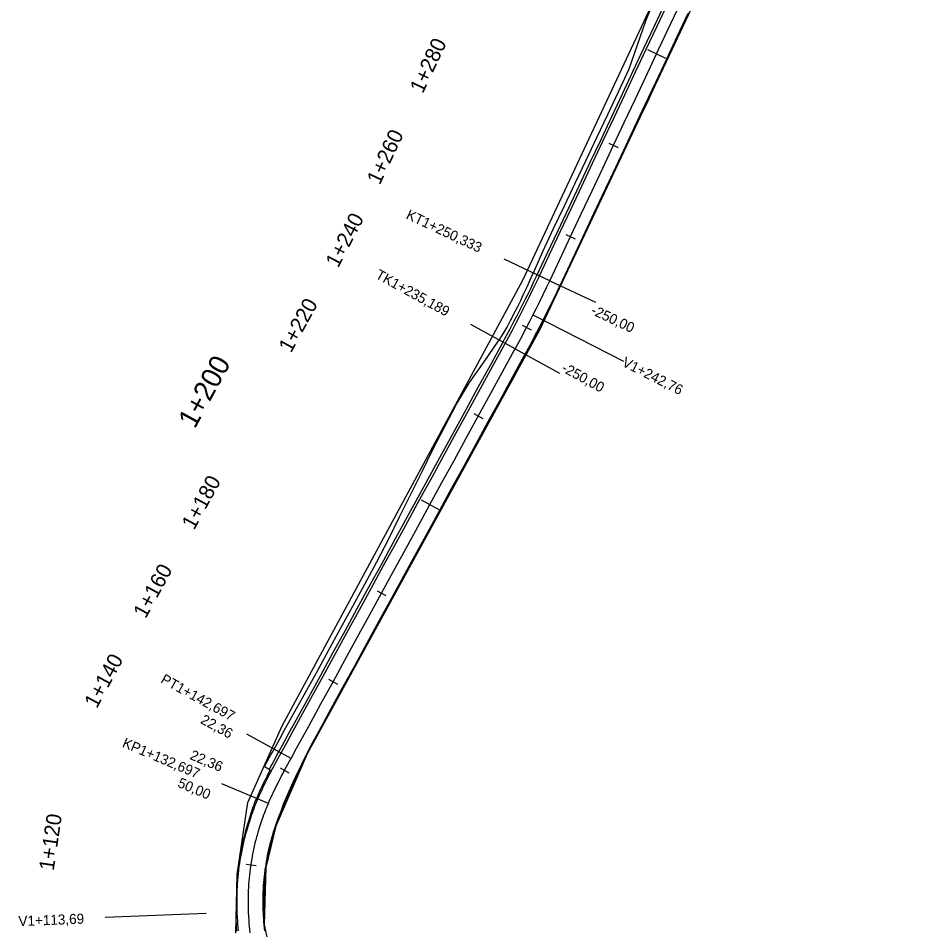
# Model space of a CAD drawing. Extents: x -636600 to -628587, y -1090963 to -1085869.
# Drawn here: x -634574.7 to -634393.3, y -1088975.3 to -1088794.7 of the extents above; entities that cross this region are included whole.
import ezdxf

# ---------------------------------------------------------------- set-up
doc = ezdxf.new("R2010")
doc.units = 0
for name, color, linetype in [('01_PARCELY_NÁVRH_PC', 7, 'Continuous'), ('dno příkopu', 7, 'Continuous'), ('HEKTOMETRY100', 7, 'Continuous'), ('HEKTOMETRY20', 7, 'Continuous'), ('HL_BODY', 7, 'Continuous'), ('POLOMERY', 7, 'Continuous'), ('situace_osa', 7, 'Continuous'), ('situace_těleso', 7, 'Continuous'), ('situace_vozovka', 7, 'Continuous'), ('VRCHOLY', 7, 'Continuous')]:
    doc.layers.add(name, color=color, linetype=linetype)

msp = doc.modelspace()

# ---------------------------------------------------------------- linework, layer by layer
at = {"layer": '01_PARCELY_NÁVRH_PC'}
msp.add_lwpolyline([(-634531.58, -1088976), (-634531.31, -1088964.36), (-634529.21, -1088950.07), (-634522.39, -1088934.91), (-634474.76, -1088846.58), (-634442.4, -1088777.6), (-634427.63, -1088748.14), (-634413.61, -1088718.28), (-634407.62, -1088703.13), (-634409.95, -1088699.1), (-634393.32, -1088697.6), (-634397.19, -1088699.38), (-634399.98, -1088702.6), (-634414.55, -1088735.98), (-634471.45, -1088856.51), (-634517.44, -1088940.47), (-634523.69, -1088954.8), (-634525.64, -1088962.97), (-634525.96, -1088974.36), (-634523.65, -1088984.9)], dxfattribs=at)
at = {"layer": 'dno příkopu'}
msp.add_lwpolyline([(-634524.95, -1088943.52), (-634524.66, -1088942.98), (-634524.36, -1088942.41), (-634524.34, -1088942.38), (-634524.02, -1088941.79), (-634523.7, -1088941.2), (-634523.38, -1088940.61), (-634523.06, -1088940.02), (-634521.96, -1088938), (-634521.13, -1088936.48), (-634519.56, -1088933.62), (-634517.16, -1088929.23), (-634514.76, -1088924.84), (-634512.36, -1088920.46), (-634509.96, -1088916.07), (-634507.56, -1088911.68), (-634505.16, -1088907.3), (-634502.76, -1088902.91), (-634500.36, -1088898.52), (-634497.96, -1088894.14), (-634495.56, -1088889.75), (-634493.16, -1088885.36), (-634490.76, -1088880.98), (-634488.36, -1088876.59), (-634485.96, -1088872.2), (-634483.56, -1088867.82), (-634481.16, -1088863.43), (-634478.76, -1088859.05), (-634478.67, -1088858.88), (-634477.95, -1088857.56), (-634477.25, -1088856.24), (-634476.55, -1088854.92), (-634476.42, -1088854.68), (-634475.86, -1088853.59), (-634475.17, -1088852.26), (-634474.5, -1088850.92), (-634474.18, -1088850.28), (-634473.83, -1088849.58), (-634473.17, -1088848.23), (-634472.52, -1088846.88), (-634472.02, -1088845.83), (-634471.88, -1088845.53), (-634469.89, -1088841.31), (-634467.76, -1088836.78), (-634465.63, -1088832.26), (-634463.5, -1088827.74), (-634461.37, -1088823.21), (-634459.24, -1088818.69), (-634457.11, -1088814.17), (-634454.98, -1088809.64), (-634452.85, -1088805.12), (-634450.73, -1088800.6), (-634448.6, -1088796.07), (-634446.47, -1088791.55)], dxfattribs=at)
at = {"layer": 'HEKTOMETRY100'}
for points in [[(-634450.05, -1088800.91), (-634446.43, -1088802.62)], [(-634494.9, -1088890.11), (-634491.39, -1088892.03)]]:
    msp.add_lwpolyline(points, dxfattribs=at)
at = {"layer": 'HEKTOMETRY20'}
for points in [[(-634457.66, -1088819.44), (-634455.85, -1088820.29)], [(-634466.18, -1088837.53), (-634464.37, -1088838.38)], [(-634474.87, -1088855.49), (-634473.1, -1088856.42)], [(-634484.42, -1088873.04), (-634482.67, -1088874)], [(-634503.62, -1088908.14), (-634501.87, -1088909.1)], [(-634513.22, -1088925.68), (-634511.47, -1088926.64)], [(-634522.82, -1088943.24), (-634521.06, -1088944.18)], [(-634529.56, -1088962.31), (-634527.58, -1088962.6)]]:
    msp.add_lwpolyline(points, dxfattribs=at)
at = {"layer": 'HL_BODY'}
for points in [[(-634469.39, -1088846.7), (-634478.44, -1088842.44)], [(-634476.26, -1088860.2), (-634485.03, -1088855.4)], [(-634520.65, -1088941.34), (-634529.42, -1088936.54)], [(-634525.15, -1088950.27), (-634534.36, -1088946.37)]]:
    msp.add_lwpolyline(points, dxfattribs=at)
at = {"layer": 'POLOMERY'}
for points in [[(-634469.39, -1088846.7), (-634460.35, -1088850.96)], [(-634476.26, -1088860.2), (-634467.48, -1088865)], [(-634520.65, -1088941.34), (-634529.42, -1088936.54)], [(-634525.15, -1088950.27), (-634534.36, -1088946.37)]]:
    msp.add_lwpolyline(points, dxfattribs=at)
at = {"layer": 'situace_osa'}
msp.add_lwpolyline([(-634528.73, -1088975.91), (-634528.8, -1088975.28), (-634528.87, -1088974.64), (-634528.93, -1088974), (-634528.98, -1088973.37), (-634529.02, -1088972.73), (-634529.04, -1088972.43), (-634529.06, -1088972.09), (-634529.08, -1088971.45), (-634529.1, -1088970.82), (-634529.11, -1088970.18), (-634529.11, -1088969.54), (-634529.1, -1088968.9), (-634529.09, -1088968.26), (-634529.06, -1088967.62), (-634529.06, -1088967.43), (-634529.03, -1088966.98), (-634528.99, -1088966.35), (-634528.94, -1088965.71), (-634528.89, -1088965.07), (-634528.83, -1088964.44), (-634528.75, -1088963.8), (-634528.67, -1088963.17), (-634528.58, -1088962.54), (-634528.57, -1088962.46), (-634528.49, -1088961.9), (-634528.38, -1088961.27), (-634528.27, -1088960.65), (-634528.15, -1088960.02), (-634528.02, -1088959.39), (-634527.89, -1088958.77), (-634527.74, -1088958.15), (-634527.6, -1088957.56), (-634527.59, -1088957.53), (-634527.43, -1088956.91), (-634527.26, -1088956.29), (-634527.08, -1088955.68), (-634526.9, -1088955.07), (-634526.71, -1088954.46), (-634526.51, -1088953.85), (-634526.3, -1088953.24), (-634526.14, -1088952.78), (-634526.09, -1088952.64), (-634525.86, -1088952.04), (-634525.63, -1088951.45), (-634525.48, -1088951.06), (-634525.4, -1088950.86), (-634525.15, -1088950.27), (-634524.89, -1088949.65), (-634524.62, -1088949.04), (-634524.34, -1088948.44), (-634524.21, -1088948.16), (-634524.05, -1088947.84), (-634523.76, -1088947.24), (-634523.46, -1088946.64), (-634523.16, -1088946.04), (-634522.86, -1088945.45), (-634522.55, -1088944.86), (-634522.52, -1088944.81), (-634522.24, -1088944.27), (-634521.94, -1088943.71), (-634521.92, -1088943.68), (-634521.61, -1088943.1), (-634521.29, -1088942.51), (-634520.97, -1088941.93), (-634520.65, -1088941.34), (-634519.54, -1088939.32), (-634518.71, -1088937.8), (-634517.14, -1088934.94), (-634514.74, -1088930.55), (-634512.34, -1088926.16), (-634509.94, -1088921.78), (-634507.54, -1088917.39), (-634505.14, -1088913), (-634502.74, -1088908.62), (-634500.34, -1088904.23), (-634497.94, -1088899.84), (-634495.54, -1088895.46), (-634493.14, -1088891.07), (-634490.75, -1088886.68), (-634488.35, -1088882.3), (-634485.95, -1088877.91), (-634483.55, -1088873.52), (-634481.15, -1088869.14), (-634478.75, -1088864.75), (-634476.35, -1088860.37), (-634476.26, -1088860.2), (-634475.53, -1088858.87), (-634474.82, -1088857.53), (-634474.11, -1088856.19), (-634473.99, -1088855.96), (-634473.41, -1088854.85), (-634472.72, -1088853.5), (-634472.04, -1088852.15), (-634471.72, -1088851.5), (-634471.37, -1088850.79), (-634470.7, -1088849.43), (-634470.04, -1088848.07), (-634469.54, -1088847), (-634469.39, -1088846.7), (-634467.41, -1088842.48), (-634465.28, -1088837.96), (-634463.15, -1088833.43), (-634461.02, -1088828.91), (-634458.89, -1088824.38), (-634456.76, -1088819.86), (-634454.63, -1088815.34), (-634452.5, -1088810.81), (-634450.37, -1088806.29), (-634448.24, -1088801.77), (-634446.11, -1088797.24), (-634443.98, -1088792.72)], dxfattribs=at)
at = {"layer": 'situace_těleso'}
for points in [[(-634531.39, -1088975.56), (-634531.44, -1088974.89), (-634531.47, -1088974.22), (-634531.5, -1088973.55), (-634531.5, -1088972.88), (-634531.5, -1088972.56), (-634531.49, -1088972.21), (-634531.47, -1088971.53), (-634531.45, -1088970.86), (-634531.41, -1088970.2), (-634531.37, -1088969.53), (-634531.38, -1088968.86), (-634531.38, -1088968.19), (-634531.38, -1088967.52), (-634531.37, -1088967.32), (-634531.37, -1088966.85), (-634531.35, -1088966.19), (-634531.32, -1088965.52), (-634531.29, -1088964.85), (-634531.25, -1088964.18), (-634531.18, -1088963.51), (-634531.04, -1088962.85), (-634530.89, -1088962.2), (-634530.87, -1088962.12), (-634530.73, -1088961.55), (-634530.61, -1088960.89), (-634530.52, -1088960.23), (-634530.41, -1088959.57), (-634530.3, -1088958.91), (-634530.18, -1088958.25), (-634530.05, -1088957.6), (-634529.91, -1088956.97), (-634529.9, -1088956.94), (-634529.75, -1088956.29), (-634529.59, -1088955.64), (-634529.42, -1088954.99), (-634529.24, -1088954.34), (-634529.05, -1088953.7), (-634528.85, -1088953.06), (-634528.65, -1088952.42), (-634528.48, -1088951.93), (-634528.43, -1088951.79), (-634528.2, -1088951.16), (-634527.97, -1088950.53), (-634527.81, -1088950.12), (-634527.73, -1088949.9), (-634527.47, -1088949.28), (-634527.2, -1088948.64), (-634526.92, -1088948), (-634526.63, -1088947.37), (-634526.49, -1088947.09), (-634526.33, -1088946.74), (-634526.03, -1088946.12), (-634525.72, -1088945.51), (-634525.41, -1088944.9), (-634525.09, -1088944.29), (-634524.78, -1088943.69), (-634525.93, -1088943.01), (-634525.64, -1088942.46), (-634525.33, -1088941.89), (-634525.31, -1088941.86), (-634524.99, -1088941.27), (-634524.66, -1088940.67), (-634524.34, -1088940.09), (-634524.01, -1088939.5), (-634522.9, -1088937.48), (-634522.06, -1088935.97), (-634520.48, -1088933.11), (-634518.03, -1088928.75), (-634515.62, -1088924.37), (-634513.23, -1088919.98), (-634510.84, -1088915.59), (-634508.44, -1088911.2), (-634506.04, -1088906.81), (-634503.64, -1088902.42), (-634501.36, -1088897.97), (-634499.14, -1088893.49), (-634496.92, -1088889.01), (-634494.69, -1088884.52), (-634492.47, -1088880.04), (-634490.15, -1088875.61), (-634487.86, -1088871.16), (-634485.31, -1088866.86), (-634482.41, -1088862.75), (-634479.56, -1088858.61), (-634479.45, -1088858.45), (-634478.63, -1088857.2), (-634477.85, -1088855.92), (-634477.16, -1088854.6), (-634477.04, -1088854.36), (-634476.48, -1088853.27), (-634475.81, -1088851.93), (-634475.15, -1088850.59), (-634474.84, -1088849.95), (-634474.51, -1088849.25), (-634473.87, -1088847.89), (-634473.25, -1088846.54), (-634472.78, -1088845.47), (-634472.64, -1088845.17), (-634470.77, -1088840.9), (-634468.64, -1088836.37), (-634466.49, -1088831.86), (-634464.35, -1088827.34), (-634462.2, -1088822.82), (-634460.05, -1088818.31), (-634457.91, -1088813.79), (-634455.76, -1088809.28), (-634453.65, -1088804.74), (-634452.02, -1088799.99), (-634450.39, -1088795.23), (-634448.53, -1088790.57)], [(-634441.92, -1088793.69), (-634444.03, -1088798.22), (-634446.16, -1088802.74), (-634448.23, -1088807.3), (-634450.31, -1088811.85), (-634452.53, -1088816.33), (-634454.69, -1088820.83), (-634456.84, -1088825.35), (-634458.96, -1088829.88), (-634461.07, -1088834.41), (-634463.19, -1088838.94), (-634465.29, -1088843.47), (-634467.3, -1088847.69), (-634467.45, -1088847.99), (-634467.96, -1088849.07), (-634468.62, -1088850.44), (-634469.29, -1088851.82), (-634469.64, -1088852.53), (-634469.97, -1088853.19), (-634470.65, -1088854.56), (-634471.36, -1088855.91), (-634471.98, -1088857.01), (-634472.11, -1088857.24), (-634472.8, -1088858.61), (-634473.48, -1088859.98), (-634474.16, -1088861.34), (-634474.25, -1088861.51), (-634476.61, -1088865.92), (-634479.04, -1088870.29), (-634481.47, -1088874.66), (-634483.86, -1088879.05), (-634486.25, -1088883.44), (-634488.65, -1088887.83), (-634491.04, -1088892.22), (-634493.44, -1088896.61), (-634495.93, -1088900.95), (-634498.33, -1088905.33), (-634500.74, -1088909.71), (-634503.16, -1088914.09), (-634505.57, -1088918.47), (-634507.95, -1088922.86), (-634510.35, -1088927.26), (-634512.76, -1088931.63), (-634515.15, -1088936.02), (-634516.7, -1088938.91), (-634517.44, -1088940.47), (-634518.44, -1088942.55), (-634518.72, -1088943.15), (-634519.01, -1088943.75), (-634519.29, -1088944.35), (-634519.57, -1088944.95), (-634519.59, -1088944.98), (-634519.85, -1088945.54), (-634520.1, -1088946.08), (-634520.12, -1088946.14), (-634520.4, -1088946.73), (-634520.68, -1088947.31), (-634520.95, -1088947.9), (-634521.21, -1088948.49), (-634521.47, -1088949.08), (-634521.6, -1088949.4), (-634521.72, -1088949.66), (-634521.96, -1088950.25), (-634522.19, -1088950.84), (-634522.42, -1088951.42), (-634522.63, -1088951.99), (-634522.7, -1088952.19), (-634522.85, -1088952.55), (-634523.07, -1088953.1), (-634523.28, -1088953.66), (-634523.33, -1088953.79), (-634523.49, -1088954.23), (-634523.69, -1088954.8), (-634523.88, -1088955.36), (-634524.07, -1088955.94), (-634524.25, -1088956.51), (-634524.42, -1088957.09), (-634524.58, -1088957.67), (-634524.74, -1088958.25), (-634524.74, -1088958.27), (-634524.88, -1088958.83), (-634525.02, -1088959.41), (-634525.16, -1088960), (-634525.28, -1088960.59), (-634525.38, -1088961.18), (-634525.47, -1088961.78), (-634525.56, -1088962.37), (-634525.63, -1088962.89), (-634525.64, -1088962.97), (-634525.71, -1088963.56), (-634525.77, -1088964.16), (-634525.82, -1088964.76), (-634525.86, -1088965.36), (-634525.89, -1088965.96), (-634525.91, -1088966.56), (-634525.92, -1088967.16), (-634525.95, -1088967.58), (-634525.96, -1088967.76), (-634526, -1088968.35), (-634526.03, -1088968.95), (-634526.05, -1088969.55), (-634526.06, -1088970.15), (-634526.06, -1088970.75), (-634526.06, -1088971.35), (-634526.04, -1088971.95), (-634526.03, -1088972.27), (-634526.03, -1088972.55), (-634526.01, -1088973.15), (-634525.99, -1088973.75), (-634525.96, -1088974.36), (-634525.89, -1088974.95), (-634525.81, -1088975.55)]]:
    msp.add_lwpolyline(points, dxfattribs=at)
at = {"layer": 'situace_vozovka'}
for points in [[(-634531.04, -1088975.52), (-634531.11, -1088974.86), (-634531.17, -1088974.2), (-634531.22, -1088973.53), (-634531.27, -1088972.86), (-634531.29, -1088972.55), (-634531.3, -1088972.2), (-634531.33, -1088971.53), (-634531.35, -1088970.86), (-634531.36, -1088970.2), (-634531.36, -1088969.53), (-634531.35, -1088968.86), (-634531.34, -1088968.19), (-634531.31, -1088967.53), (-634531.3, -1088967.33), (-634531.28, -1088966.86), (-634531.24, -1088966.19), (-634531.19, -1088965.53), (-634531.13, -1088964.86), (-634531.06, -1088964.2), (-634530.99, -1088963.53), (-634530.9, -1088962.87), (-634530.81, -1088962.21), (-634530.8, -1088962.13), (-634530.71, -1088961.55), (-634530.6, -1088960.89), (-634530.48, -1088960.24), (-634530.36, -1088959.58), (-634530.22, -1088958.93), (-634530.08, -1088958.27), (-634529.93, -1088957.62), (-634529.78, -1088957.01), (-634529.77, -1088956.98), (-634529.6, -1088956.33), (-634529.43, -1088955.68), (-634529.24, -1088955.04), (-634529.05, -1088954.4), (-634528.85, -1088953.77), (-634528.64, -1088953.13), (-634528.43, -1088952.5), (-634528.25, -1088952.01), (-634528.2, -1088951.87), (-634527.97, -1088951.25), (-634527.73, -1088950.62), (-634527.57, -1088950.22), (-634527.48, -1088950), (-634527.22, -1088949.39), (-634526.95, -1088948.75), (-634526.66, -1088948.12), (-634526.38, -1088947.49), (-634526.24, -1088947.2), (-634526.08, -1088946.86), (-634525.78, -1088946.25), (-634525.48, -1088945.63), (-634525.17, -1088945.02), (-634524.86, -1088944.42), (-634524.54, -1088943.81), (-634524.51, -1088943.76), (-634524.22, -1088943.21), (-634523.92, -1088942.65), (-634523.9, -1088942.62), (-634523.58, -1088942.03), (-634523.26, -1088941.44), (-634522.94, -1088940.85), (-634522.62, -1088940.26), (-634521.52, -1088938.24), (-634520.69, -1088936.72), (-634519.12, -1088933.86), (-634516.72, -1088929.47), (-634514.32, -1088925.08), (-634511.92, -1088920.7), (-634509.52, -1088916.31), (-634507.12, -1088911.92), (-634504.72, -1088907.54), (-634502.32, -1088903.15), (-634499.92, -1088898.76), (-634497.52, -1088894.38), (-634495.12, -1088889.99), (-634492.72, -1088885.6), (-634490.32, -1088881.22), (-634487.92, -1088876.83), (-634485.52, -1088872.44), (-634483.12, -1088868.06), (-634480.72, -1088863.67), (-634478.32, -1088859.29), (-634478.23, -1088859.12), (-634477.51, -1088857.8), (-634476.8, -1088856.48), (-634476.1, -1088855.15), (-634475.98, -1088854.92), (-634475.41, -1088853.82), (-634474.73, -1088852.48), (-634474.05, -1088851.14), (-634473.73, -1088850.5), (-634473.38, -1088849.8), (-634472.72, -1088848.45), (-634472.07, -1088847.1), (-634471.57, -1088846.04), (-634471.43, -1088845.74), (-634469.44, -1088841.52), (-634467.31, -1088837), (-634465.18, -1088832.47), (-634463.05, -1088827.95), (-634460.92, -1088823.43), (-634458.79, -1088818.9), (-634456.66, -1088814.38), (-634454.53, -1088809.86), (-634452.4, -1088805.33), (-634450.27, -1088800.81), (-634448.14, -1088796.28), (-634446.01, -1088791.76)], [(-634525.83, -1088975.55), (-634525.9, -1088974.95), (-634525.97, -1088974.36), (-634526.02, -1088973.76), (-634526.07, -1088973.16), (-634526.11, -1088972.56), (-634526.12, -1088972.27), (-634526.14, -1088971.96), (-634526.16, -1088971.36), (-634526.18, -1088970.75), (-634526.19, -1088970.15), (-634526.19, -1088969.55), (-634526.18, -1088968.95), (-634526.17, -1088968.35), (-634526.15, -1088967.75), (-634526.14, -1088967.57), (-634526.12, -1088967.15), (-634526.08, -1088966.55), (-634526.03, -1088965.95), (-634525.98, -1088965.35), (-634525.92, -1088964.75), (-634525.85, -1088964.15), (-634525.78, -1088963.55), (-634525.7, -1088962.96), (-634525.68, -1088962.88), (-634525.6, -1088962.36), (-634525.51, -1088961.77), (-634525.4, -1088961.18), (-634525.29, -1088960.59), (-634525.17, -1088960), (-634525.04, -1088959.41), (-634524.9, -1088958.82), (-634524.76, -1088958.27), (-634524.76, -1088958.24), (-634524.61, -1088957.66), (-634524.45, -1088957.08), (-634524.28, -1088956.5), (-634524.11, -1088955.92), (-634523.93, -1088955.35), (-634523.74, -1088954.78), (-634523.55, -1088954.21), (-634523.39, -1088953.77), (-634523.34, -1088953.64), (-634523.13, -1088953.08), (-634522.92, -1088952.52), (-634522.77, -1088952.16), (-634522.7, -1088951.96), (-634522.5, -1088951.39), (-634522.28, -1088950.8), (-634522.05, -1088950.21), (-634521.81, -1088949.62), (-634521.7, -1088949.35), (-634521.56, -1088949.03), (-634521.31, -1088948.44), (-634521.05, -1088947.85), (-634520.78, -1088947.26), (-634520.51, -1088946.67), (-634520.24, -1088946.08), (-634520.21, -1088946.02), (-634519.96, -1088945.49), (-634519.69, -1088944.92), (-634519.68, -1088944.89), (-634519.39, -1088944.3), (-634519.1, -1088943.7), (-634518.81, -1088943.11), (-634518.52, -1088942.51), (-634517.5, -1088940.44), (-634516.74, -1088938.88), (-634515.17, -1088936.01), (-634512.77, -1088931.63), (-634510.37, -1088927.24), (-634507.97, -1088922.86), (-634505.57, -1088918.47), (-634503.17, -1088914.08), (-634500.77, -1088909.7), (-634498.37, -1088905.31), (-634495.97, -1088900.92), (-634493.57, -1088896.54), (-634491.17, -1088892.15), (-634488.77, -1088887.76), (-634486.37, -1088883.38), (-634483.97, -1088878.99), (-634481.57, -1088874.6), (-634479.17, -1088870.22), (-634476.77, -1088865.83), (-634474.37, -1088861.45), (-634474.28, -1088861.28), (-634473.55, -1088859.94), (-634472.83, -1088858.59), (-634472.12, -1088857.24), (-634471.99, -1088857), (-634471.41, -1088855.88), (-634470.72, -1088854.52), (-634470.03, -1088853.16), (-634469.7, -1088852.5), (-634469.35, -1088851.79), (-634468.68, -1088850.42), (-634468.01, -1088849.04), (-634467.5, -1088847.96), (-634467.36, -1088847.66), (-634465.37, -1088843.44), (-634463.24, -1088838.91), (-634461.11, -1088834.39), (-634458.98, -1088829.87), (-634456.85, -1088825.34), (-634454.72, -1088820.82), (-634452.59, -1088816.3), (-634450.46, -1088811.77), (-634448.33, -1088807.25), (-634446.2, -1088802.72), (-634444.07, -1088798.2), (-634441.94, -1088793.68)]]:
    msp.add_lwpolyline(points, dxfattribs=at)
at = {"layer": 'VRCHOLY'}
for points in [[(-634472.62, -1088853.55), (-634454.79, -1088862.62)], [(-634537.48, -1088972.11), (-634557.47, -1088972.91)]]:
    msp.add_lwpolyline(points, dxfattribs=at)

# ---------------------------------------------------------------- texts
at = {"layer": 'HEKTOMETRY100'}
msp.add_text('1+200', height=4, rotation=61.3171, dxfattribs=at).set_placement((-634539.71, -1088876.17))
at = {"layer": 'HEKTOMETRY20'}
for s, rotation, p in [('1+280', 64.7879, (-634494.55, -1088809.76)), ('1+260', 64.7879, (-634503.07, -1088827.85)), ('1+240', 62.4197, (-634511.33, -1088844.3)), ('1+220', 61.3171, (-634520.66, -1088861.15)), ('1+180', 61.3171, (-634539.86, -1088896.24)), ('1+160', 61.3171, (-634549.46, -1088913.79)), ('1+140', 61.7339, (-634559.14, -1088931.61)), ('1+120', 81.5965, (-634567.68, -1088963.71))]:
    msp.add_text(s, height=3, rotation=rotation, dxfattribs=at).set_placement(p)
at = {"layer": 'HL_BODY'}
for s, rotation, p in [('KT1+250,333', 334.7879, (-634498.03, -1088834.32)), ('TK1+235,189', 331.3171, (-634504.09, -1088846.11)), ('PT1+142,697', 331.3171, (-634546.64, -1088926.27)), ('KP1+132,697', 337.0466, (-634554.25, -1088939.03))]:
    msp.add_text(s, height=2, rotation=rotation, dxfattribs=at).set_placement(p)
at = {"layer": 'POLOMERY'}
for s, rotation, p in [('-250,00', 334.7879, (-634461.41, -1088853.22)), ('-250,00', 331.3171, (-634467.24, -1088864.56)), ('22,36', 331.3171, (-634538.76, -1088934.28)), ('22,36', 337.0466, (-634540.86, -1088941.44)), ('50,00', 337.0466, (-634543.29, -1088946.93))]:
    msp.add_text(s, height=2, rotation=rotation, dxfattribs=at).set_placement(p)
at = {"layer": 'VRCHOLY'}
for s, rotation, p in [('V1+242,76', 333.0525, (-634455.24, -1088863.51)), ('V1+113,69', 2.3021, (-634574.62, -1088974.61))]:
    msp.add_text(s, height=2, rotation=rotation, dxfattribs=at).set_placement(p)

doc.saveas('drawing.dxf')
